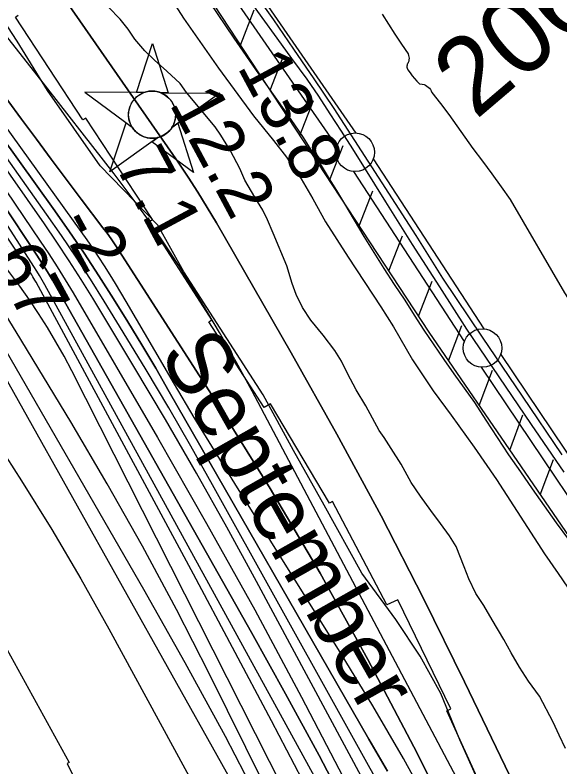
# Model space of a CAD drawing. Extents: x 3625074 to 3663148, y 511451 to 537151.
# Drawn here: x 3631975 to 3632681, y 530470 to 531443 of the extents above; entities that cross this region are included whole.
import ezdxf

# ---------------------------------------------------------------- set-up
doc = ezdxf.new("R2010")
doc.units = 0
for name, color, linetype in [('V-CHAN-NAID', 7, 'Continuous'), ('V-FLOD-BASE', 7, 'Continuous'), ('V-LEVE-TOET', 7, 'Continuous'), ('V-RIVR-EDGE', 7, 'Continuous'), ('V-RIVR-IDEN', 7, 'Continuous'), ('V-RIVR-RANG', 7, 'Continuous'), ('V-ROAD-CNTR', 7, 'Continuous'), ('V-RRAP-FSHR', 7, 'Continuous'), ('V-RRAP-RVMT', 7, 'Continuous'), ('V-SITE-VEGE', 7, 'Continuous'), ('V-SURV-IDEN', 7, 'Continuous'), ('V-SURV-LINE', 7, 'Continuous'), ('V-TOPO-DPTH', 7, 'Continuous'), ('V-TOPO-MAJR', 7, 'Continuous'), ('V-TOPO-MINR', 7, 'Continuous'), ('V-TOPO-WATR', 7, 'Continuous')]:
    doc.layers.add(name, color=color, linetype=linetype)

msp = doc.modelspace()

# ---------------------------------------------------------------- linework, layer by layer
at = {"layer": 'V-CHAN-NAID'}
for points in [[(3632141.96, 531342.99), (3632132.37, 531343.06), (3632153.5, 531406.54), (3632173.72, 531342.77), (3632164.13, 531342.83), (3632162.56, 531343.41), (3632160.46, 531344.03), (3632158.42, 531344.48), (3632156.39, 531344.79), (3632155.22, 531344.91), (3632153.68, 531344.99), (3632151.96, 531344.98), (3632150.59, 531344.91), (3632148.69, 531344.71), (3632147.32, 531344.49), (3632145.54, 531344.11), (3632144.01, 531343.69), (3632142.97, 531343.36)], [(3632141.96, 531342.99), (3632065.47, 531343.53), (3632127.03, 531298.13), (3632125.92, 531300.04), (3632125.11, 531301.67), (3632124.28, 531303.64), (3632123.59, 531305.69), (3632123.22, 531307.02), (3632122.86, 531308.64), (3632122.62, 531310.09), (3632122.43, 531311.69), (3632122.32, 531313.42), (3632122.31, 531315), (3632122.42, 531317.08), (3632122.6, 531318.69), (3632122.99, 531320.9), (3632123.47, 531322.82), (3632124.07, 531324.71), (3632124.73, 531326.39), (3632125.46, 531327.97), (3632126.27, 531329.51), (3632127.33, 531331.25), (3632128.36, 531332.72), (3632129.36, 531333.98), (3632130.36, 531335.13), (3632131.67, 531336.47), (3632132.72, 531337.43), (3632134.44, 531338.83), (3632135.65, 531339.7), (3632137.34, 531340.77), (3632139.07, 531341.71), (3632140.52, 531342.4)], [(3632164.13, 531342.83), (3632240.62, 531342.29), (3632178.42, 531297.77), (3632179.33, 531299.26), (3632180.31, 531301.1), (3632181.03, 531302.69), (3632181.77, 531304.65), (3632182.31, 531306.43), (3632182.71, 531308.07), (3632183.07, 531310.08), (3632183.25, 531311.65), (3632183.38, 531313.86), (3632183.35, 531315.92), (3632183.16, 531318.14), (3632182.9, 531319.9), (3632182.4, 531322.13), (3632181.76, 531324.27), (3632181.01, 531326.25), (3632180.37, 531327.7), (3632179.36, 531329.61), (3632178.3, 531331.33), (3632177.08, 531333.04), (3632175.82, 531334.57), (3632174.55, 531335.94), (3632172.92, 531337.47), (3632171.18, 531338.88), (3632169.49, 531340.06), (3632167.6, 531341.19), (3632166.13, 531341.95)], [(3632160.39, 531284.86), (3632098.19, 531240.34), (3632119.31, 531303.82), (3632127.03, 531298.13), (3632127.67, 531297.17), (3632129.05, 531295.31), (3632130.26, 531293.9), (3632131.73, 531292.39), (3632133.12, 531291.14), (3632134.57, 531289.98), (3632135.97, 531289), (3632137.65, 531287.96), (3632139.37, 531287.05), (3632141.16, 531286.24), (3632142.6, 531285.68), (3632144.23, 531285.16), (3632146.46, 531284.59), (3632147.99, 531284.3), (3632150.01, 531284.05), (3632151.55, 531283.94), (3632153.41, 531283.92), (3632155.1, 531284), (3632156.81, 531284.18), (3632158.71, 531284.49)], [(3632178.42, 531297.77), (3632186.22, 531303.35), (3632206.44, 531239.57), (3632152.59, 531279.28), (3632160.39, 531284.86), (3632162.06, 531285.34), (3632163.67, 531285.9), (3632165.83, 531286.81), (3632167.56, 531287.7), (3632169.43, 531288.81), (3632171.17, 531290.02), (3632172.72, 531291.27), (3632174.01, 531292.44), (3632175.39, 531293.86), (3632176.59, 531295.26), (3632177.71, 531296.73)]]:
    msp.add_lwpolyline(points, close=True, dxfattribs=at)
msp.add_circle((3632152.84, 531314.46), 30.54, dxfattribs=at)
at = {"layer": 'V-FLOD-BASE'}
msp.add_lwpolyline([(3632686.55, 530851.57), (3632644.39, 530913.14), (3632602.43, 530974.85), (3632560.67, 531036.69), (3632525.38, 531091.46), (3632490.31, 531146.36), (3632455.45, 531201.4), (3632441.44, 531224.49), (3632427.24, 531247.47), (3632412.85, 531270.33), (3632398.29, 531293.08), (3632383.54, 531315.71), (3632368.61, 531338.23), (3632353.5, 531360.62), (3632333.98, 531387.02), (3632314.63, 531413.55), (3632295.46, 531440.21), (3632276.48, 531467.01)], dxfattribs=at)
at = {"layer": 'V-LEVE-TOET'}
for points in [[(3632227.1, 531460.26), (3632258.64, 531413.72), (3632290.42, 531367.36), (3632302.37, 531351.08), (3632314.15, 531334.68), (3632325.74, 531318.15), (3632337.16, 531301.5), (3632348.4, 531284.72), (3632359.45, 531267.82), (3632370.32, 531250.81), (3632381, 531233.67)], [(3632451, 531444.57), (3632459.13, 531431.54), (3632467.42, 531418.61), (3632475.86, 531405.79), (3632484.46, 531393.07), (3632485.1, 531391.27), (3632485.49, 531389.4), (3632485.64, 531387.49), (3632485.55, 531385.59), (3632485.2, 531383.72), (3632484.62, 531381.93), (3632483.91, 531380.87), (3632483.37, 531379.72), (3632483.01, 531378.49), (3632482.86, 531377.23), (3632482.9, 531375.95), (3632483.14, 531374.7), (3632483.58, 531373.5), (3632484.2, 531372.39), (3632486.88, 531368.54), (3632489.72, 531364.81), (3632492.72, 531361.2), (3632495.87, 531357.72), (3632499.17, 531354.38), (3632502.69, 531353.79), (3632505.23, 531353.6), (3632507.09, 531352.63), (3632508.83, 531351.47), (3632510.45, 531350.14), (3632511.92, 531348.65), (3632513.23, 531347.02), (3632514.36, 531345.25), (3632515.3, 531343.39), (3632526.25, 531329.07), (3632537.03, 531314.63), (3632547.65, 531300.07), (3632558.1, 531285.39), (3632568.38, 531270.6)], [(3632568.38, 531270.6), (3632580.72, 531254.29), (3632592.85, 531237.82), (3632604.78, 531221.21), (3632616.5, 531204.46)], [(3632381, 531233.67), (3632391.5, 531216.43), (3632401.81, 531199.07), (3632414.35, 531177.94), (3632427.09, 531156.92), (3632440.02, 531136.03), (3632453.15, 531115.26), (3632466.47, 531094.61), (3632479.99, 531074.09), (3632492.31, 531054.76), (3632504.83, 531035.57), (3632517.56, 531016.51), (3632530.48, 530997.58), (3632543.6, 530978.79), (3632556.92, 530960.15)], [(3632616.5, 531204.46), (3632687.21, 531083.65), (3632815.04, 530885.93), (3632945, 530696.03), (3633098.66, 530460.94), (3633162.16, 530348.48), (3633259.81, 530177.14), (3633278.32, 530140.46)], [(3632556.92, 530960.15), (3632570.44, 530941.64), (3632584.99, 530919.02), (3632599.74, 530896.52), (3632614.67, 530874.15), (3632629.79, 530851.9), (3632645.1, 530829.79), (3632660.59, 530807.8), (3632676.27, 530785.94), (3632692.14, 530764.22), (3632716.02, 530730.52), (3632739.72, 530696.68), (3632763.21, 530662.7), (3632786.51, 530628.59), (3632809.61, 530594.34), (3632822.38, 530577.58), (3632834.97, 530560.69), (3632847.37, 530543.65), (3632859.57, 530526.47), (3632871.58, 530509.15), (3632883.39, 530491.7), (3632895.01, 530474.12), (3632906.43, 530456.41)]]:
    msp.add_lwpolyline(points, dxfattribs=at)
at = {"layer": 'V-RIVR-EDGE'}
msp.add_lwpolyline([(3632616.45, 530359.53), (3632551.25, 530504.91), (3632526.89, 530565.01), (3632500.05, 530613.49), (3632468.3, 530660.74), (3632424.34, 530720.9), (3632375.54, 530808.64), (3632335.88, 530879.81), (3632296.85, 530951.6), (3632193.69, 531111.16), (3632160.14, 531171.29), (3632085.58, 531248.07), (3632017.19, 531345.66), (3631978.14, 531409.48), (3631886.57, 531550.02), (3631859.08, 531580.73), (3631768.66, 531690.02), (3631650.74, 531826.33), (3631587.8, 531891.44), (3631527.91, 531958.37), (3631408.17, 532100.21), (3631361.11, 532147.51), (3631269.52, 532277.63)], dxfattribs=at)
at = {"layer": 'V-ROAD-CNTR'}
msp.add_lwpolyline([(3632283.43, 531475.41), (3632309.9, 531437.36), (3632336.16, 531399.17), (3632362.21, 531360.84), (3632388.04, 531322.36), (3632423.64, 531267.7), (3632459.03, 531212.89), (3632494.21, 531157.96), (3632529.18, 531102.88), (3632580.5, 531026.44), (3632632.02, 530950.13), (3632683.72, 530873.95)], dxfattribs=at)
at = {"layer": 'V-RRAP-FSHR'}
for p, q in [((3632267.14, 531404.66), (3632285.2, 531450.03)), ((3632305.56, 531346.15), (3632323.62, 531391.52)), ((3632343.99, 531287.64), (3632362.05, 531333.01)), ((3632382.42, 531229.13), (3632400.48, 531274.49)), ((3632420.84, 531170.62), (3632438.9, 531215.98)), ((3632459.27, 531112.11), (3632477.33, 531157.47)), ((3632497.69, 531053.59), (3632515.75, 531098.96)), ((3632536.87, 530995.59), (3632554.01, 531041.31)), ((3632576.46, 530937.86), (3632593.61, 530983.58)), ((3632616.06, 530880.13), (3632633.2, 530925.86)), ((3632655.65, 530822.41), (3632672.79, 530868.13))]:
    msp.add_line(p, q, dxfattribs=at)
msp.add_lwpolyline([(3631673.92, 532278.06), (3631870.69, 531995.4), (3632026.6, 531760.33), (3632223.6, 531470.95), (3632511.45, 531032.64), (3632750.45, 530684.18), (3632899.22, 530467.36), (3632993.25, 530316.63), (3633085.4, 530130.97), (3633184.53, 529917.68), (3633256.54, 529764.48), (3633343.03, 529548.34), (3633478.24, 529185.15), (3633576.41, 528917.51), (3633718.28, 528535.8), (3633831.84, 528240.82)], dxfattribs=at)
at = {"layer": 'V-RRAP-RVMT'}
for p, q in [((3631975.82, 531440.79), (3631979.46, 531443.48)), ((3632063.28, 531307.7), (3631975.82, 531440.79)), ((3632067.13, 531309.91), (3632063.28, 531307.7)), ((3632153.29, 531178.74), (3632067.13, 531309.91)), ((3632148.6, 531175.61), (3632153.29, 531178.74)), ((3632230.16, 531048.82), (3632148.6, 531175.61)), ((3632226.32, 531046.11), (3632230.16, 531048.82)), ((3632298.14, 530935.14), (3632226.32, 531046.11)), ((3632306.11, 530940), (3632298.14, 530935.14)), ((3632382.39, 530811.34), (3632306.11, 530940)), ((3632386.5, 530813.57), (3632382.39, 530811.34)), ((3632457.01, 530679.69), (3632386.5, 530813.57)), ((3632471.05, 530686.34), (3632457.01, 530679.69)), ((3632539.56, 530545.11), (3632471.05, 530686.34)), ((3631959.86, 530631.21), (3632045.41, 530475.68)), ((3632534.66, 530542.52), (3632539.56, 530545.11)), ((3632597, 530405.1), (3632534.66, 530542.52)), ((3632045.41, 530475.68), (3632042.59, 530474.17)), ((3632042.59, 530474.17), (3632113.59, 530332.13))]:
    msp.add_line(p, q, dxfattribs=at)
at = {"layer": 'V-SITE-VEGE'}
for points in [[(3632174.75, 531468.95), (3632193.66, 531439.61), (3632238.7, 531374.86), (3632284.28, 531312.94), (3632309.91, 531281.16), (3632327.01, 531259.62), (3632345.69, 531231.48), (3632360.89, 531205.47), (3632377.59, 531175.86), (3632406.61, 531130.05), (3632449.22, 531065.84), (3632465.43, 531039.85), (3632490.14, 530997.15), (3632517, 530956.93)], [(3632197.32, 531343.35), (3632189.09, 531354.83), (3632172.02, 531370.77), (3632155.79, 531384.86), (3632143.25, 531397.03), (3632130.49, 531412.28), (3632121.95, 531425.09), (3632111.26, 531438.25), (3632096.22, 531453.57)], [(3632688.09, 530493.74), (3632680.24, 530511.13), (3632672.41, 530527.99), (3632654.47, 530561.38), (3632640.25, 530581.16), (3632628.9, 530598.87), (3632617.93, 530617.8), (3632608.61, 530634.88), (3632593.43, 530660.29), (3632582.47, 530678.94), (3632572.25, 530694.53), (3632563.15, 530713.64), (3632557.11, 530728.93), (3632546.47, 530755.26), (3632538.05, 530769.28), (3632526.34, 530785.23), (3632513.68, 530801.96), (3632500.42, 530820.7), (3632488.27, 530838.25), (3632475.29, 530861.96), (3632462.53, 530882.32), (3632453.29, 530896.32), (3632447.14, 530905.7), (3632429.51, 530937.48), (3632417.28, 530957.99), (3632406.11, 530979.46), (3632398.17, 530995.38), (3632389.34, 531009.12), (3632374.45, 531028.88), (3632358.21, 531048.48), (3632347.57, 531064.86), (3632339.61, 531081.58), (3632334.27, 531095.82), (3632327.21, 531118.88), (3632309.45, 531161.01), (3632302.28, 531178.15), (3632296.31, 531190.62), (3632285.92, 531207.82), (3632273.12, 531229.52), (3632266.41, 531244.66), (3632254.39, 531267.73), (3632241.9, 531287.96), (3632234.63, 531298.92), (3632197.32, 531343.35)], [(3632517, 530956.93), (3632540.2, 530925.48), (3632570.12, 530883.92), (3632599.04, 530842.14), (3632661.23, 530745.98), (3632678.85, 530720.23), (3632710.5, 530674.08), (3632740.64, 530631.92), (3632770.73, 530591.18), (3632804.8, 530545.49), (3632827.94, 530508.8), (3632876.33, 530431.44)]]:
    msp.add_lwpolyline(points, dxfattribs=at)
at = {"layer": 'V-SURV-LINE'}
for points in [[(3632041.84, 531832.18), (3632416.81, 531290.74)], [(3632392.14, 531273.66), (3632017.18, 531815.11)], [(3632439.33, 531257.19), (3632582.42, 531037.26)], [(3632557.27, 531020.91), (3632414.17, 531240.85)], [(3632604.35, 531004.13), (3633017.91, 530389.8)], [(3632993.02, 530373.05), (3632579.45, 530987.39)]]:
    msp.add_lwpolyline(points, dxfattribs=at)
for centre in [(3632415.85, 531265.78), (3632580.75, 531012.33)]:
    msp.add_circle(centre, 25, dxfattribs=at)
at = {"layer": 'V-TOPO-DPTH'}
for points in [[(3632543.7, 530234.98), (3632288.13, 530709.93), (3632249.59, 530780.28), (3632210.36, 530850.23), (3632170.09, 530919.59), (3632129.13, 530988.56), (3632075.85, 531076.75), (3632060.76, 531101.16), (3632045.36, 531125.37), (3632029.47, 531149.27), (3632013.26, 531172.95), (3631839.92, 531420.96), (3631782.38, 531500.17), (3631722.97, 531577.9), (3631660.77, 531653.41), (3631596.71, 531727.44), (3631484.46, 531852.47)], [(3632543.7, 530234.98), (3632288.13, 530709.93), (3632249.59, 530780.28), (3632210.36, 530850.23), (3632170.09, 530919.59), (3632129.13, 530988.56), (3632075.85, 531076.75), (3632060.76, 531101.16), (3632045.36, 531125.37), (3632029.47, 531149.27), (3632013.26, 531172.95), (3631839.92, 531420.96), (3631782.38, 531500.17), (3631722.97, 531577.9), (3631660.77, 531653.41), (3631596.71, 531727.44), (3631484.46, 531852.47)], [(3631537.82, 531844.51), (3631599.86, 531769.8), (3631660.61, 531694.07), (3631719.43, 531616.85), (3631776.96, 531538.61), (3632024.61, 531192.8), (3632044.79, 531164.07), (3632064.61, 531135.09), (3632083.88, 531105.76), (3632102.8, 531076.19), (3632121.27, 531046.33), (3632139.52, 531016.33), (3632157.42, 530986.13), (3632175.09, 530955.78), (3632433.54, 530506.03), (3632457.62, 530464.33)], [(3632457.62, 530464.33), (3632433.54, 530506.03), (3632175.09, 530955.78), (3632157.42, 530986.13), (3632139.52, 531016.33), (3632121.27, 531046.33), (3632102.8, 531076.19), (3632083.88, 531105.76), (3632064.61, 531135.09), (3632044.79, 531164.07), (3632024.61, 531192.8), (3631776.96, 531538.61), (3631719.43, 531616.85), (3631660.61, 531694.07), (3631599.86, 531769.8), (3631537.82, 531844.51)], [(3631522.92, 531775.34), (3631545.73, 531749.29), (3631568.57, 531723.26), (3631591.47, 531697.28), (3631614.4, 531671.33), (3631676.41, 531601.3), (3631729.15, 531539.41), (3631780.25, 531476.24), (3631828.9, 531411.17), (3631875.92, 531344.83), (3632008.01, 531150.68), (3632019, 531134.17), (3632029.75, 531117.51), (3632040.16, 531100.63), (3632050.33, 531083.6), (3632159.57, 530896.41), (3632223.25, 530785.16), (3632285.67, 530673.23), (3632346.22, 530560.27), (3632405.51, 530446.62)], [(3631522.92, 531775.34), (3631545.73, 531749.29), (3631568.57, 531723.26), (3631591.47, 531697.28), (3631614.4, 531671.33), (3631676.41, 531601.3), (3631729.15, 531539.41), (3631780.25, 531476.24), (3631828.9, 531411.17), (3631875.92, 531344.83), (3632008.01, 531150.68), (3632019, 531134.17), (3632029.75, 531117.51), (3632040.16, 531100.63), (3632050.33, 531083.6), (3632159.57, 530896.41), (3632223.25, 530785.16), (3632285.67, 530673.23), (3632346.22, 530560.27), (3632405.51, 530446.62)], [(3632410.92, 530404.27), (3632368.99, 530484.76), (3632325.79, 530564.57), (3632281.75, 530643.93), (3632029.99, 531089.34), (3632023.65, 531100.29), (3632017.14, 531111.15), (3632010.41, 531121.87), (3632003.52, 531132.49), (3631910.55, 531272.55), (3631874.81, 531324.14), (3631837.75, 531374.73), (3631798.71, 531423.81), (3631758.36, 531471.89), (3631751.02, 531480.29), (3631713.38, 531523.44), (3631675.8, 531566.63), (3631638.29, 531609.88), (3631600.82, 531653.18), (3631563.54, 531696.63), (3631526.46, 531740.25)], [(3631526.46, 531740.25), (3631563.54, 531696.63), (3631600.82, 531653.18), (3631638.29, 531609.88), (3631675.8, 531566.63), (3631713.38, 531523.44), (3631751.02, 531480.29), (3631758.36, 531471.89), (3631798.71, 531423.81), (3631837.75, 531374.73), (3631874.81, 531324.14), (3631910.55, 531272.55), (3632003.52, 531132.49), (3632010.41, 531121.87), (3632017.14, 531111.15), (3632023.65, 531100.29), (3632029.99, 531089.34), (3632281.75, 530643.93), (3632325.79, 530564.57), (3632368.99, 530484.76), (3632410.92, 530404.27)], [(3632007.88, 531510.39), (3632186.52, 531252.76), (3632199.46, 531233.58), (3632212.08, 531214.19), (3632224.21, 531194.49), (3632236.01, 531174.58), (3632333.09, 531005.96), (3632391.99, 530900.96), (3632449.32, 530795.13), (3632504.28, 530688.05), (3632557.66, 530580.14), (3632709.27, 530264.83)], [(3631883.87, 531443.64), (3631929.94, 531381.36), (3631983.68, 531308.77), (3632002.94, 531282.84), (3632022.25, 531256.93), (3632041.63, 531231.09), (3632061.06, 531205.28), (3632089.16, 531168.06), (3632094.5, 531160.83), (3632099.72, 531153.52), (3632104.78, 531146.09), (3632109.73, 531138.58), (3632238.18, 530938.8), (3632305.56, 530830.36), (3632370.65, 530720.62), (3632432.33, 530608.92), (3632491.72, 530495.92), (3632622.49, 530237.47)], [(3632622.49, 530237.47), (3632491.72, 530495.92), (3632432.33, 530608.92), (3632370.65, 530720.62), (3632305.56, 530830.36), (3632238.18, 530938.8), (3632109.73, 531138.58), (3632104.78, 531146.09), (3632099.72, 531153.52), (3632094.5, 531160.83), (3632089.16, 531168.06), (3632061.06, 531205.28), (3632041.63, 531231.09), (3632022.25, 531256.93), (3632002.94, 531282.84), (3631983.68, 531308.77), (3631929.94, 531381.36), (3631883.87, 531443.64)]]:
    msp.add_lwpolyline(points, dxfattribs=at)
at = {"layer": 'V-TOPO-MAJR'}
for points in [[(3632426.79, 530341.94), (3632014.01, 531094.04), (3632010.6, 531100.09), (3632007.11, 531106.09), (3632003.48, 531112), (3631999.77, 531117.87), (3631943.48, 531204.6), (3631919.93, 531239.33), (3631895.46, 531273.36), (3631869.63, 531306.38), (3631842.89, 531338.7), (3631815.48, 531370.54), (3631788.1, 531402.39), (3631760.76, 531434.28), (3631733.45, 531466.2), (3631681.3, 531527.23), (3631628.16, 531589.85), (3631575.3, 531652.73), (3631522.89, 531715.97)], [(3631793.73, 531216.78), (3631810.33, 531197.31), (3631826.76, 531177.7), (3631827.9, 531176.32), (3631843.39, 531157.1), (3631858.55, 531137.64), (3631873.21, 531117.79), (3631887.54, 531097.7), (3631910.04, 531065.29), (3631912.81, 531061.17), (3631915.5, 531057), (3631918.07, 531052.76), (3631920.56, 531048.47), (3632307.06, 530359.44)]]:
    msp.add_lwpolyline(points, dxfattribs=at)
at = {"layer": 'V-TOPO-MINR'}
for points in [[(3632559.67, 530244.33), (3632231.17, 530835.19), (3632203, 530885.08), (3632174.39, 530934.71), (3632145.12, 530983.96), (3632115.42, 531032.95), (3632090.85, 531072.87), (3632072.83, 531101.53), (3632054.43, 531129.95), (3632035.49, 531157.99), (3632016.18, 531185.8), (3631821.49, 531460.36), (3631758.92, 531545.36), (3631694.41, 531628.79), (3631626.98, 531709.88), (3631557.61, 531789.41), (3631421.73, 531939.72)], [(3632638.07, 530284.04), (3632282.33, 530956.28), (3632261.57, 530994.44), (3632240.23, 531032.27), (3632218.03, 531069.6), (3632195.25, 531106.6), (3632188.08, 531117.96), (3632168, 531148.71), (3632147.32, 531179.03), (3632125.74, 531208.71), (3632103.55, 531237.97), (3632003.82, 531365.44), (3631931, 531457.85), (3631857.75, 531549.93), (3631783.87, 531641.5), (3631709.56, 531732.72), (3631576.94, 531894.4), (3631563.25, 531911.29), (3631549.69, 531928.3), (3631536.34, 531945.46)], [(3632516.19, 530411.98), (3632478.37, 530481.03), (3632438.73, 530549.05), (3632397.88, 530616.39), (3632260.12, 530836.83), (3632233.67, 530879.6), (3632207.48, 530922.54), (3632181.71, 530965.72), (3632156.2, 531009.06), (3632119.12, 531072.74), (3632112.28, 531084.32), (3632105.35, 531095.85), (3632098.29, 531107.29), (3632091.13, 531118.67), (3632083.82, 531129.95), (3632076.37, 531141.15), (3632068.74, 531152.22), (3632060.98, 531163.2), (3631703.64, 531660.1), (3631660.32, 531719.33), (3631616.36, 531778.07), (3631571.46, 531836.1), (3631525.92, 531893.64)], [(3632543.7, 530234.98), (3632288.13, 530709.93), (3632249.59, 530780.28), (3632210.36, 530850.23), (3632170.09, 530919.59), (3632129.13, 530988.56), (3632075.85, 531076.75), (3632060.76, 531101.16), (3632045.36, 531125.37), (3632029.47, 531149.27), (3632013.26, 531172.95), (3631839.92, 531420.96), (3631782.38, 531500.17), (3631722.97, 531577.9), (3631660.77, 531653.41), (3631596.71, 531727.44), (3631484.46, 531852.47)], [(3632457.62, 530464.33), (3632433.54, 530506.03), (3632175.09, 530955.78), (3632157.42, 530986.13), (3632139.52, 531016.33), (3632121.27, 531046.33), (3632102.8, 531076.19), (3632083.88, 531105.76), (3632064.61, 531135.09), (3632044.79, 531164.07), (3632024.61, 531192.8), (3631776.96, 531538.61), (3631719.43, 531616.85), (3631660.61, 531694.07), (3631599.86, 531769.8), (3631537.82, 531844.51)], [(3632441.1, 530158.13), (3632226.62, 530590.72), (3632184.22, 530673.57), (3632140.45, 530755.68), (3632094.61, 530836.65), (3632047.4, 530916.86), (3631976.8, 531033.43), (3631963.55, 531054.59), (3631949.9, 531075.47), (3631935.64, 531095.94), (3631920.97, 531116.14), (3631841.1, 531222.77), (3631786.05, 531295.96), (3631730.8, 531369.01), (3631675.25, 531441.83), (3631619.51, 531514.5), (3631371.74, 531836.21)], [(3632357.04, 530434.52), (3632307.38, 530529.74), (3632257.11, 530624.63), (3632206.44, 530719.31), (3632002.42, 531097.6), (3632001.1, 531099.99), (3631999.73, 531102.36), (3631998.31, 531104.7), (3631996.86, 531107.02), (3631974.55, 531141.68), (3631964.2, 531157.07), (3631953.46, 531172.16), (3631942.12, 531186.82), (3631930.39, 531201.18), (3631918.36, 531215.32), (3631906.35, 531229.47), (3631894.35, 531243.63), (3631882.35, 531257.81), (3631764.75, 531396.94), (3631694.28, 531480.94), (3631624.23, 531565.3), (3631554.82, 531650.17), (3631485.83, 531735.39)], [(3632410.92, 530404.27), (3632368.99, 530484.76), (3632325.79, 530564.57), (3632281.75, 530643.93), (3632029.99, 531089.34), (3632023.65, 531100.29), (3632017.14, 531111.15), (3632010.41, 531121.87), (3632003.52, 531132.49), (3631910.55, 531272.55), (3631874.81, 531324.14), (3631837.75, 531374.73), (3631798.71, 531423.81), (3631758.36, 531471.89), (3631751.02, 531480.29), (3631713.38, 531523.44), (3631675.8, 531566.63), (3631638.29, 531609.88), (3631600.82, 531653.18), (3631563.54, 531696.63), (3631526.46, 531740.25)], [(3632451.32, 530187.63), (3632048.75, 530982.57), (3632038.72, 531001.59), (3632028.29, 531020.39), (3632017.26, 531038.84), (3632005.83, 531057.05), (3631993.82, 531074.9), (3631981.44, 531092.47), (3631968.51, 531109.65), (3631955.22, 531126.56), (3631827.98, 531283.29), (3631751.01, 531378.55), (3631674.33, 531474.03), (3631598.09, 531569.86), (3631522.15, 531665.93)], [(3632709.27, 530264.83), (3632557.66, 530580.14), (3632504.28, 530688.05), (3632449.32, 530795.13), (3632391.99, 530900.96), (3632333.09, 531005.96), (3632236.01, 531174.58), (3632224.21, 531194.49), (3632212.08, 531214.19), (3632199.46, 531233.58), (3632186.52, 531252.76), (3632007.88, 531510.39)], [(3631613.66, 531479.57), (3631656.68, 531426.54), (3631699.52, 531373.37), (3631722.75, 531344.38), (3631758.67, 531298.82), (3631794.08, 531252.87), (3631828.74, 531206.36), (3631862.9, 531159.46), (3631914.92, 531086.82), (3631922.53, 531075.86), (3631929.92, 531064.76), (3631936.99, 531053.44), (3631943.85, 531041.99), (3632141.84, 530699.97), (3632195.35, 530605.17), (3632247.47, 530509.64), (3632297.5, 530413)], [(3631695.42, 531227.16), (3631733.48, 531181.45), (3631771.39, 531135.62), (3631831.24, 531062.95), (3631846.06, 531044.38), (3631860.49, 531025.53), (3631874.34, 531006.23), (3631887.79, 530986.65), (3631943.61, 530902.69), (3631983.83, 530840.4), (3632022.94, 530777.44), (3632060.37, 530713.47), (3632096.69, 530648.82), (3632362.74, 530160.17)]]:
    msp.add_lwpolyline(points, dxfattribs=at)
at = {"layer": 'V-TOPO-WATR'}
msp.add_lwpolyline([(3632622.49, 530237.47), (3632491.72, 530495.92), (3632432.33, 530608.92), (3632370.65, 530720.62), (3632305.56, 530830.36), (3632238.18, 530938.8), (3632109.73, 531138.58), (3632104.78, 531146.09), (3632099.72, 531153.52), (3632094.5, 531160.83), (3632089.16, 531168.06), (3632061.06, 531205.28), (3632041.63, 531231.09), (3632022.25, 531256.93), (3632002.94, 531282.84), (3631983.68, 531308.77), (3631929.94, 531381.36), (3631883.87, 531443.64)], dxfattribs=at)

# ---------------------------------------------------------------- texts
at = {"layer": 'V-RIVR-IDEN'}
msp.add_text('September', height=83, rotation=299.52819, dxfattribs=at).set_placement((3632161.14, 531005.35))
at = {"layer": 'V-RIVR-RANG'}
for s, rotation, p in [('13.8', 298.23833, (3632262.44, 531376.49)), ('12.2', 298.23833, (3632174.47, 531328.96)), ('7.1', 298.23833, (3632103.34, 531250.05)), ('-2', 298.52453, (3632029.93, 531174.82)), ('-67', 298.52453, (3631928.1, 531152.78))]:
    msp.add_text(s, height=67, rotation=rotation, dxfattribs=at).set_placement(p)
at = {"layer": 'V-SURV-IDEN'}
msp.add_text('206+71.8', height=100, rotation=40.38562, dxfattribs=at).set_placement((3632572.02, 531307.01))

doc.saveas('drawing.dxf')
